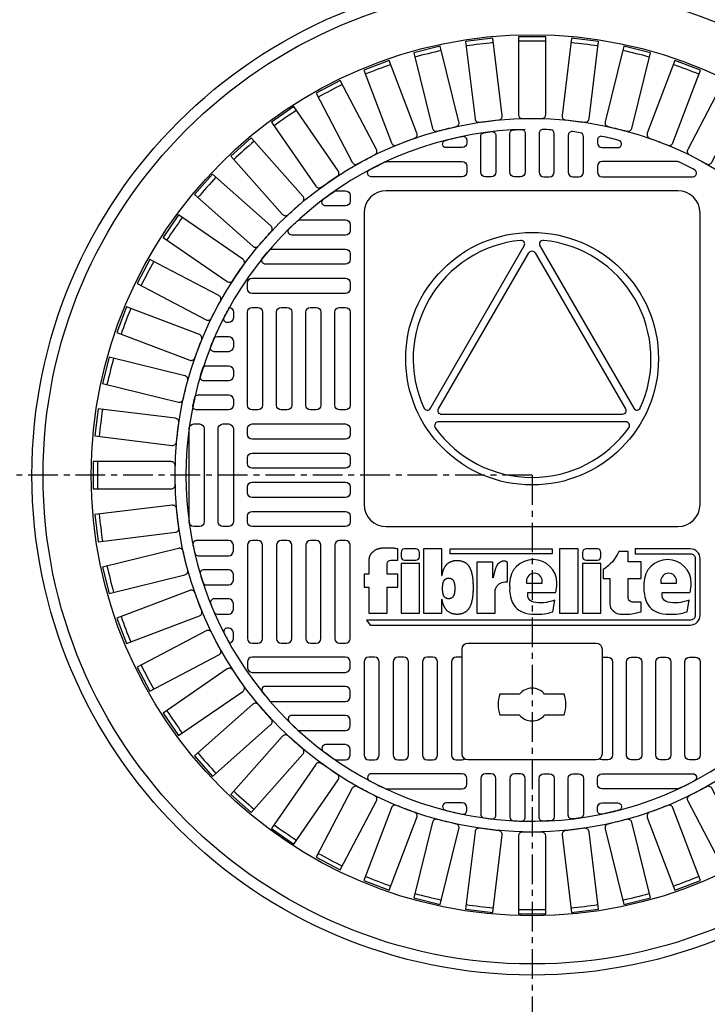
# Model space of a CAD drawing. Extents: x -169 to 6736, y -208 to 3022.
# Tile 530 of 656: x 5851 to 5862, y 1241 to 1258. Entities that reach past the tile are written whole.
import ezdxf

# ---------------------------------------------------------------- set-up
doc = ezdxf.new("R2010")
doc.units = 0
doc.header["$MEASUREMENT"] = 0
doc.header["$PDSIZE"] = 1
doc.linetypes.add('CENTER1', pattern=[0.6625, 0.5, -0.075, 0.0125, -0.075])
doc.layers.get('DEFPOINTS').update_dxf_attribs({"linetype": 'CONTINUOUS'})
for name, color, linetype in [('CENTERLINE', 3, 'CENTER1'), ('DIM', 3, 'CONTINUOUS'), ('MONITOR-WELL-COVER', 2, 'CONTINUOUS'), ('MONITOR-WELL-COVER-HATCH', 252, 'CONTINUOUS'), ('NONE', 7, 'CONTINUOUS'), ('TANK-SLOPE', 3, 'CONTINUOUS')]:
    doc.layers.add(name, color=color, linetype=linetype)
doc.styles.add('SIMPLEX', font='simplex')
doc.dimstyles.new('DIM64', dxfattribs={"dimscale": 64, "dimtxt": 0.09375, "dimasz": 0.09375, "dimexe": 0.0625, "dimexo": 0.0625, "dimgap": 0.046875, "dimtad": 1, "dimdec": 4, "dimzin": 3, "dimdsep": 46, "dimlunit": 4, "dimtxsty": 'SIMPLEX', "dimcen": 0, "dimclrd": 256, "dimclre": 256, "dimclrt": 256, "dimadec": 0, "dimazin": 0, "dimtfac": 1, "dimtdec": 4, "dimtmove": 0, "dimatfit": 3, "dimfxl": 1, "dimfrac": 2, "dimtolj": 1, "dimtzin": 0, "dimarcsym": 0})

# ---------------------------------------------------------------- blocks, each defined once
blk = doc.blocks.new('GROUP-427')
at = {"layer": 'NONE', "color": 0, "linetype": 'Continuous'}
for p, q in [((-41.869, -13.171), (-41.869, -12.839)), ((-41.515, -13.171), (-41.515, -12.839)), ((-41.869, -13.925), (-41.869, -13.593)), ((-41.515, -13.925), (-41.515, -13.593))]:
    blk.add_line(p, q, dxfattribs=at)
for radius, start, end in [(0.571, 71.92, 108.08), (0.276, 130.0052, 229.9948), (0.276, 310.0052, 49.9948), (0.571, 251.92, 288.08)]:
    blk.add_arc((-41.692, -13.382), radius, start, end, dxfattribs=at)
blk = doc.blocks.new('A$C50C34665')
at = {"layer": 'MONITOR-WELL-COVER', "color": 2}
for points in [[(-14.269, 5.835), (-14.269, 4.506), (-14.697, 4.506), (-14.697, 3.352), (-14.269, 3.352), (-14.269, 1.045), (-12.643, 1.045), (-12.643, 3.352), (-11.709, 3.352), (-11.709, 4.506), (-12.643, 4.506), (-12.643, 5.428, -0.414214), (-12.331, 5.741), (-11.709, 5.741), (-11.709, 6.746)], [(-3.274, 4.189), (-3.305, 4.189), (-3.305, 5.557), (-4.727, 5.557), (-4.727, 1.045), (-3.101, 1.045), (-3.101, 2.942, -0.414214), (-2.226, 3.817), (-1.997, 3.817), (-1.997, 5.557, 0.015515), (-2.068, 5.593, 0.024733), (-2.115, 5.612, 0.005946), (-2.197, 5.64, 0.01287), (-2.235, 5.651, 0.049414), (-2.322, 5.665, 0.053929), (-2.402, 5.662, 0.036627), (-2.478, 5.644, 0.042565), (-2.54, 5.619, 0.006291), (-2.594, 5.591, 0.008872), (-2.632, 5.57, 0.009321), (-2.693, 5.533, 0.009742), (-2.749, 5.495, 0.028906), (-2.803, 5.453, 0.027693), (-2.853, 5.404, 0.02663), (-2.901, 5.346, 0.041647), (-2.926, 5.305, 0.000265), (-2.952, 5.253, 0.000163), (-2.994, 5.169, 0.000116), (-3.042, 5.073, 0.000666), (-3.051, 5.056, 0.034843), (-3.064, 5.023, 0.014153), (-3.09, 4.939, 0.001676), (-3.109, 4.866, -0.00303), (-3.129, 4.793, -0.000398), (-3.148, 4.723, 0.000724), (-3.168, 4.652, 0.00166), (-3.191, 4.567, 0.006697), (-3.196, 4.546, 0.003794), (-3.2, 4.526, 0.000693), (-3.224, 4.418, 0.000272), (-3.227, 4.405, 0.00002), (-3.267, 4.223, 0.002677), (-3.272, 4.197, 0.000101), (-3.274, 4.189)]]:
    blk.add_lwpolyline(points, format="xyb", dxfattribs=at)
for points in [[(9.294, 6.746), (9.294, 6.308), (14.185, 6.308, -0.414214), (14.596, 5.896), (14.596, 0.849, -0.414214), (14.185, 0.438), (-14.489, 0.438), (-14.159, 0), (14.159, 0, 0.414214), (15.034, 0.875), (15.034, 5.871, 0.414214), (14.159, 6.746)], [(-11.107, 5.741), (-10.106, 5.741, 0.414214), (-9.793, 6.053), (-9.793, 6.433, 0.414214), (-10.106, 6.746), (-11.107, 6.746, 0.414214), (-11.419, 6.433), (-11.419, 6.053, 0.414214)], [(4.943, 5.741), (5.943, 5.741, 0.414214), (6.256, 6.053), (6.256, 6.433, 0.414214), (5.943, 6.746), (4.943, 6.746, 0.414214), (4.63, 6.433), (4.63, 6.053, 0.414214)], [(9.823, 1.167), (9.823, 2.024), (9.106, 2.024, -0.414214), (8.668, 2.462), (8.668, 4.125), (9.823, 4.125), (9.823, 5.597), (8.668, 5.597), (8.668, 6.509), (7.832, 6.509, -0.161868), (6.458, 4.921), (6.458, 4.119), (7.043, 4.119), (7.043, 1.839), (7.075, 1.669), (7.115, 1.535), (7.176, 1.429), (7.255, 1.334), (7.346, 1.246), (7.452, 1.158), (7.549, 1.094), (7.774, 1.003), (7.966, 0.967), (8.133, 0.949), (8.276, 0.949), (8.468, 0.949), (8.665, 0.949), (8.83, 0.961), (9, 0.982), (9.137, 1.009), (9.286, 1.046), (9.441, 1.079), (9.635, 1.125)], [(2.196, 2.199), (1.926, 2.123), (1.782, 2.08), (1.633, 2.042), (1.431, 2.003), (1.205, 1.979), (0.931, 1.97), (0.73, 1.965), (0.504, 1.984), (0.321, 2.018), (0.139, 2.08), (-0.001, 2.186), (-0.092, 2.277), (-0.168, 2.409), (-0.193, 2.505), (-0.193, 2.89), (2.254, 2.89), (2.293, 3.008), (2.311, 3.118), (2.338, 3.294), (2.354, 3.427), (2.36, 3.554), (2.365, 3.707, 1), (-1.821, 3.707), (-1.818, 3.497), (-1.813, 3.24), (-1.818, 3.022), (-1.779, 2.746), (-1.74, 2.508), (-1.692, 2.29), (-1.6, 2.038), (-1.517, 1.888), (-1.406, 1.733), (-1.299, 1.588), (-1.153, 1.442), (-1.003, 1.331), (-0.824, 1.214), (-0.644, 1.127), (-0.411, 1.04), (-0.159, 0.987), (0.147, 0.953), (0.467, 0.948), (0.738, 0.948), (1.034, 0.967), (1.262, 0.996), (1.447, 1.02), (1.611, 1.064), (1.781, 1.103), (1.97, 1.161), (2.009, 1.179)], [(11.69, 2.505), (11.69, 2.89), (14.137, 2.89), (14.176, 3.008), (14.195, 3.118), (14.221, 3.294), (14.238, 3.427), (14.244, 3.554), (14.248, 3.707, 1), (10.063, 3.707), (10.065, 3.497), (10.07, 3.24), (10.065, 3.022), (10.104, 2.746), (10.143, 2.508), (10.192, 2.29), (10.284, 2.038), (10.366, 1.888), (10.478, 1.733), (10.584, 1.588), (10.73, 1.442), (10.88, 1.331), (11.06, 1.214), (11.239, 1.127), (11.472, 1.04), (11.724, 0.987), (12.03, 0.953), (12.35, 0.948), (12.622, 0.948), (12.918, 0.967), (13.146, 0.996), (13.33, 1.02), (13.495, 1.064), (13.665, 1.103), (13.854, 1.161), (13.893, 1.179), (14.079, 2.199), (13.809, 2.123), (13.665, 2.08), (13.516, 2.042), (13.314, 2.003), (13.089, 1.979), (12.815, 1.97), (12.613, 1.965), (12.387, 1.984), (12.205, 2.018), (12.022, 2.08), (11.883, 2.186), (11.791, 2.277), (11.715, 2.409)], [(1.07, 3.707), (1.07, 3.888, 1), (-0.329, 3.888), (-0.329, 3.707)], [(12.953, 3.707), (12.953, 3.888, 1), (11.554, 3.888), (11.554, 3.707)]]:
    blk.add_lwpolyline(points, format="xyb", close=True, dxfattribs=at)
for points in [[(-11.709, 6.746), (-11.801, 6.758), (-11.882, 6.768), (-11.953, 6.777), (-12.016, 6.784), (-12.071, 6.791), (-12.121, 6.796), (-12.168, 6.8), (-12.212, 6.803), (-12.255, 6.806), (-12.297, 6.808), (-12.339, 6.81), (-12.381, 6.811), (-12.422, 6.812), (-12.463, 6.813), (-12.504, 6.814), (-12.545, 6.814), (-12.586, 6.814), (-12.627, 6.814), (-12.669, 6.814), (-12.711, 6.814), (-12.753, 6.814), (-12.796, 6.813), (-12.84, 6.811), (-12.884, 6.81), (-12.93, 6.808), (-12.975, 6.805), (-13.021, 6.802), (-13.067, 6.799), (-13.111, 6.795), (-13.154, 6.791), (-13.196, 6.786), (-13.235, 6.781), (-13.271, 6.776), (-13.306, 6.77), (-13.338, 6.764), (-13.368, 6.757), (-13.396, 6.751), (-13.424, 6.744), (-13.45, 6.736), (-13.476, 6.729), (-13.501, 6.721), (-13.525, 6.713), (-13.549, 6.704), (-13.573, 6.695), (-13.597, 6.686), (-13.62, 6.676), (-13.643, 6.665), (-13.665, 6.653), (-13.688, 6.641), (-13.71, 6.628), (-13.731, 6.614), (-13.752, 6.6), (-13.772, 6.586), (-13.792, 6.572), (-13.81, 6.558), (-13.827, 6.545), (-13.843, 6.532), (-13.858, 6.519), (-13.873, 6.507), (-13.887, 6.494), (-13.901, 6.481), (-13.915, 6.468), (-13.93, 6.454), (-13.946, 6.44), (-13.963, 6.424), (-13.981, 6.408), (-13.999, 6.39), (-14.018, 6.372), (-14.037, 6.353), (-14.055, 6.334), (-14.073, 6.314), (-14.091, 6.293), (-14.107, 6.272), (-14.123, 6.25), (-14.137, 6.227), (-14.151, 6.204), (-14.164, 6.179), (-14.177, 6.153), (-14.189, 6.125), (-14.2, 6.096), (-14.211, 6.064), (-14.221, 6.032), (-14.231, 5.998), (-14.24, 5.964), (-14.248, 5.931), (-14.256, 5.898), (-14.263, 5.865), (-14.269, 5.835)], [(-7.802, 4.377), (-7.802, 6.746), (-9.428, 6.746), (-9.428, 1.045), (-7.802, 1.045), (-7.802, 2.293)], [(-7.802, 4.377), (-7.798, 4.4), (-7.789, 4.446), (-7.779, 4.492), (-7.769, 4.537), (-7.759, 4.582), (-7.748, 4.626), (-7.737, 4.668), (-7.726, 4.71), (-7.714, 4.751), (-7.702, 4.791), (-7.689, 4.829), (-7.676, 4.868), (-7.662, 4.905), (-7.647, 4.941), (-7.632, 4.977), (-7.616, 5.011), (-7.599, 5.045), (-7.582, 5.079), (-7.564, 5.112), (-7.545, 5.144), (-7.526, 5.176), (-7.505, 5.207), (-7.484, 5.237), (-7.462, 5.267), (-7.439, 5.297), (-7.415, 5.325), (-7.391, 5.352), (-7.366, 5.379), (-7.34, 5.404), (-7.313, 5.428), (-7.286, 5.452), (-7.258, 5.474), (-7.229, 5.495), (-7.198, 5.515), (-7.167, 5.534), (-7.135, 5.553), (-7.101, 5.571), (-7.065, 5.589), (-7.029, 5.606), (-6.991, 5.622), (-6.953, 5.637), (-6.914, 5.651), (-6.874, 5.665), (-6.834, 5.677), (-6.793, 5.688), (-6.752, 5.697), (-6.711, 5.705), (-6.67, 5.712), (-6.629, 5.718), (-6.588, 5.722), (-6.547, 5.725), (-6.506, 5.727), (-6.464, 5.727), (-6.423, 5.727), (-6.382, 5.725), (-6.341, 5.722), (-6.3, 5.718), (-6.259, 5.712), (-6.218, 5.705), (-6.177, 5.697), (-6.136, 5.688), (-6.095, 5.677), (-6.055, 5.665), (-6.015, 5.651), (-5.976, 5.637), (-5.938, 5.622), (-5.9, 5.606), (-5.864, 5.589), (-5.828, 5.571), (-5.794, 5.553), (-5.762, 5.534), (-5.731, 5.515), (-5.7, 5.495), (-5.671, 5.474), (-5.643, 5.452), (-5.616, 5.428), (-5.589, 5.404), (-5.563, 5.379), (-5.538, 5.352), (-5.514, 5.325), (-5.49, 5.297), (-5.467, 5.267), (-5.445, 5.237), (-5.424, 5.207), (-5.403, 5.176), (-5.384, 5.144), (-5.365, 5.112), (-5.347, 5.079), (-5.33, 5.045), (-5.313, 5.011), (-5.297, 4.977), (-5.282, 4.941), (-5.267, 4.905), (-5.253, 4.868), (-5.24, 4.829), (-5.227, 4.791), (-5.215, 4.751), (-5.203, 4.71), (-5.192, 4.668), (-5.181, 4.626), (-5.17, 4.582), (-5.16, 4.537), (-5.15, 4.492), (-5.14, 4.446), (-5.131, 4.4), (-5.122, 4.354), (-5.114, 4.308), (-5.107, 4.263), (-5.101, 4.219), (-5.096, 4.177), (-5.091, 4.136), (-5.087, 4.095), (-5.083, 4.056), (-5.08, 4.017), (-5.078, 3.978), (-5.075, 3.94), (-5.073, 3.903), (-5.07, 3.865), (-5.067, 3.827), (-5.065, 3.789), (-5.062, 3.752), (-5.059, 3.715), (-5.057, 3.678), (-5.054, 3.642), (-5.052, 3.606), (-5.05, 3.571), (-5.049, 3.536), (-5.047, 3.502), (-5.046, 3.468), (-5.045, 3.434), (-5.045, 3.401), (-5.044, 3.368), (-5.044, 3.335), (-5.044, 3.302), (-5.045, 3.268), (-5.045, 3.235), (-5.046, 3.201), (-5.047, 3.168), (-5.049, 3.133), (-5.05, 3.099), (-5.052, 3.063), (-5.054, 3.028), (-5.057, 2.991), (-5.059, 2.955), (-5.062, 2.918), (-5.065, 2.88), (-5.067, 2.843), (-5.07, 2.805), (-5.073, 2.767), (-5.075, 2.729), (-5.078, 2.691), (-5.08, 2.653), (-5.083, 2.614), (-5.087, 2.574), (-5.091, 2.534), (-5.096, 2.493), (-5.101, 2.45), (-5.107, 2.406), (-5.114, 2.361), (-5.122, 2.316), (-5.131, 2.27), (-5.14, 2.224), (-5.15, 2.178), (-5.16, 2.132), (-5.17, 2.088), (-5.181, 2.044), (-5.192, 2.001), (-5.203, 1.96), (-5.215, 1.919), (-5.227, 1.879), (-5.24, 1.84), (-5.253, 1.802), (-5.267, 1.765), (-5.282, 1.729), (-5.297, 1.693), (-5.313, 1.658), (-5.33, 1.624), (-5.347, 1.591), (-5.365, 1.558), (-5.384, 1.526), (-5.403, 1.494), (-5.424, 1.463), (-5.445, 1.432), (-5.467, 1.402), (-5.49, 1.373), (-5.514, 1.344), (-5.538, 1.317), (-5.563, 1.291), (-5.589, 1.265), (-5.616, 1.241), (-5.643, 1.218), (-5.671, 1.196), (-5.7, 1.175), (-5.731, 1.155), (-5.762, 1.135), (-5.794, 1.116), (-5.828, 1.098), (-5.864, 1.081), (-5.9, 1.064), (-5.938, 1.048), (-5.976, 1.032), (-6.015, 1.018), (-6.055, 1.005), (-6.095, 0.993), (-6.136, 0.982), (-6.177, 0.973), (-6.218, 0.964), (-6.259, 0.958), (-6.3, 0.952), (-6.341, 0.948), (-6.382, 0.945), (-6.423, 0.943), (-6.464, 0.942), (-6.506, 0.943), (-6.547, 0.945), (-6.588, 0.948), (-6.629, 0.952), (-6.67, 0.958), (-6.711, 0.964), (-6.752, 0.973), (-6.793, 0.982), (-6.834, 0.993), (-6.874, 1.005), (-6.914, 1.018), (-6.953, 1.032), (-6.991, 1.048), (-7.029, 1.064), (-7.065, 1.081), (-7.101, 1.098), (-7.135, 1.116), (-7.167, 1.135), (-7.198, 1.155), (-7.229, 1.175), (-7.258, 1.196), (-7.286, 1.218), (-7.313, 1.241), (-7.34, 1.265), (-7.366, 1.291), (-7.391, 1.317), (-7.415, 1.344), (-7.439, 1.373), (-7.462, 1.402), (-7.484, 1.432), (-7.505, 1.463), (-7.526, 1.494), (-7.545, 1.526), (-7.564, 1.558), (-7.582, 1.591), (-7.599, 1.624), (-7.616, 1.658), (-7.632, 1.693), (-7.647, 1.729), (-7.662, 1.765), (-7.676, 1.802), (-7.689, 1.84), (-7.702, 1.879), (-7.714, 1.919), (-7.726, 1.96), (-7.737, 2.001), (-7.748, 2.044), (-7.759, 2.088), (-7.769, 2.132), (-7.779, 2.178), (-7.789, 2.224), (-7.798, 2.27), (-7.802, 2.293)]]:
    blk.add_lwpolyline(points, dxfattribs=at)
for points in [[(-7.065, 6.308), (-7.065, 6.746), (1.945, 6.746), (1.945, 6.308)], [(2.608, 1.045), (4.234, 1.045), (4.234, 6.746), (2.608, 6.746)], [(-11.419, 1.045), (-9.793, 1.045), (-9.793, 5.446), (-11.419, 5.446)], [(4.63, 1.045), (6.256, 1.045), (6.256, 5.446), (4.63, 5.446)], [(-6.67, 3.137), (-6.671, 3.123), (-6.672, 3.11), (-6.673, 3.096), (-6.674, 3.081), (-6.675, 3.067), (-6.676, 3.053), (-6.677, 3.038), (-6.678, 3.024), (-6.679, 3.009), (-6.68, 2.995), (-6.681, 2.98), (-6.682, 2.965), (-6.683, 2.95), (-6.685, 2.935), (-6.687, 2.919), (-6.689, 2.903), (-6.691, 2.886), (-6.694, 2.869), (-6.697, 2.851), (-6.7, 2.834), (-6.704, 2.816), (-6.707, 2.799), (-6.711, 2.781), (-6.715, 2.764), (-6.719, 2.748), (-6.723, 2.731), (-6.728, 2.715), (-6.732, 2.7), (-6.737, 2.685), (-6.742, 2.67), (-6.747, 2.655), (-6.752, 2.641), (-6.758, 2.627), (-6.764, 2.613), (-6.77, 2.6), (-6.776, 2.587), (-6.783, 2.574), (-6.789, 2.562), (-6.797, 2.55), (-6.804, 2.537), (-6.812, 2.525), (-6.82, 2.514), (-6.829, 2.502), (-6.837, 2.491), (-6.846, 2.48), (-6.856, 2.47), (-6.865, 2.46), (-6.875, 2.45), (-6.885, 2.441), (-6.896, 2.432), (-6.907, 2.424), (-6.918, 2.415), (-6.929, 2.408), (-6.941, 2.4), (-6.954, 2.393), (-6.967, 2.386), (-6.98, 2.38), (-6.994, 2.373), (-7.008, 2.367), (-7.023, 2.361), (-7.038, 2.356), (-7.053, 2.351), (-7.069, 2.346), (-7.084, 2.342), (-7.1, 2.338), (-7.115, 2.335), (-7.131, 2.332), (-7.147, 2.33), (-7.162, 2.329), (-7.178, 2.328), (-7.194, 2.327), (-7.21, 2.327), (-7.225, 2.327), (-7.241, 2.328), (-7.257, 2.329), (-7.273, 2.33), (-7.288, 2.332), (-7.304, 2.335), (-7.32, 2.338), (-7.335, 2.342), (-7.351, 2.346), (-7.366, 2.351), (-7.381, 2.356), (-7.396, 2.361), (-7.411, 2.367), (-7.425, 2.373), (-7.439, 2.38), (-7.453, 2.386), (-7.466, 2.393), (-7.478, 2.4), (-7.49, 2.408), (-7.502, 2.415), (-7.513, 2.424), (-7.523, 2.432), (-7.534, 2.441), (-7.544, 2.45), (-7.554, 2.46), (-7.564, 2.47), (-7.573, 2.48), (-7.582, 2.491), (-7.591, 2.502), (-7.599, 2.514), (-7.607, 2.525), (-7.615, 2.537), (-7.623, 2.55), (-7.63, 2.562), (-7.637, 2.574), (-7.643, 2.587), (-7.65, 2.6), (-7.656, 2.613), (-7.661, 2.627), (-7.667, 2.641), (-7.672, 2.655), (-7.677, 2.67), (-7.682, 2.685), (-7.687, 2.7), (-7.691, 2.715), (-7.696, 2.731), (-7.7, 2.748), (-7.704, 2.764), (-7.708, 2.781), (-7.712, 2.799), (-7.716, 2.816), (-7.719, 2.834), (-7.722, 2.851), (-7.725, 2.869), (-7.728, 2.886), (-7.731, 2.903), (-7.733, 2.919), (-7.734, 2.935), (-7.736, 2.95), (-7.737, 2.965), (-7.738, 2.98), (-7.739, 2.995), (-7.74, 3.009), (-7.741, 3.024), (-7.742, 3.038), (-7.743, 3.053), (-7.744, 3.067), (-7.745, 3.081), (-7.746, 3.096), (-7.747, 3.11), (-7.748, 3.123), (-7.749, 3.137), (-7.75, 3.151), (-7.75, 3.164), (-7.751, 3.177), (-7.751, 3.19), (-7.752, 3.203), (-7.752, 3.215), (-7.752, 3.228), (-7.752, 3.241), (-7.752, 3.253), (-7.752, 3.266), (-7.752, 3.279), (-7.751, 3.292), (-7.751, 3.305), (-7.75, 3.318), (-7.75, 3.331), (-7.749, 3.344), (-7.748, 3.358), (-7.747, 3.372), (-7.746, 3.386), (-7.745, 3.4), (-7.744, 3.414), (-7.743, 3.429), (-7.742, 3.443), (-7.741, 3.458), (-7.74, 3.472), (-7.739, 3.487), (-7.738, 3.501), (-7.737, 3.516), (-7.736, 3.531), (-7.734, 3.547), (-7.733, 3.562), (-7.731, 3.579), (-7.728, 3.595), (-7.725, 3.613), (-7.722, 3.63), (-7.719, 3.647), (-7.716, 3.665), (-7.712, 3.683), (-7.708, 3.7), (-7.704, 3.717), (-7.7, 3.734), (-7.696, 3.75), (-7.691, 3.766), (-7.687, 3.782), (-7.682, 3.797), (-7.677, 3.812), (-7.672, 3.826), (-7.667, 3.84), (-7.661, 3.854), (-7.656, 3.868), (-7.65, 3.881), (-7.643, 3.894), (-7.637, 3.907), (-7.63, 3.92), (-7.623, 3.932), (-7.615, 3.944), (-7.607, 3.956), (-7.599, 3.968), (-7.591, 3.979), (-7.582, 3.99), (-7.573, 4.001), (-7.564, 4.012), (-7.554, 4.022), (-7.544, 4.031), (-7.534, 4.041), (-7.523, 4.049), (-7.513, 4.058), (-7.502, 4.066), (-7.49, 4.074), (-7.478, 4.081), (-7.466, 4.088), (-7.453, 4.095), (-7.439, 4.102), (-7.425, 4.108), (-7.411, 4.114), (-7.396, 4.12), (-7.381, 4.126), (-7.366, 4.131), (-7.351, 4.135), (-7.335, 4.14), (-7.32, 4.143), (-7.304, 4.146), (-7.288, 4.149), (-7.273, 4.151), (-7.257, 4.153), (-7.241, 4.154), (-7.225, 4.155), (-7.21, 4.155), (-7.194, 4.155), (-7.178, 4.154), (-7.162, 4.153), (-7.147, 4.151), (-7.131, 4.149), (-7.115, 4.146), (-7.1, 4.143), (-7.084, 4.14), (-7.069, 4.135), (-7.053, 4.131), (-7.038, 4.126), (-7.023, 4.12), (-7.008, 4.114), (-6.994, 4.108), (-6.98, 4.102), (-6.967, 4.095), (-6.954, 4.088), (-6.941, 4.081), (-6.929, 4.074), (-6.918, 4.066), (-6.907, 4.058), (-6.896, 4.049), (-6.885, 4.041), (-6.875, 4.031), (-6.865, 4.022), (-6.856, 4.012), (-6.846, 4.001), (-6.837, 3.99), (-6.829, 3.979), (-6.82, 3.968), (-6.812, 3.956), (-6.804, 3.944), (-6.797, 3.932), (-6.789, 3.92), (-6.783, 3.907), (-6.776, 3.894), (-6.77, 3.881), (-6.764, 3.868), (-6.758, 3.854), (-6.752, 3.84), (-6.747, 3.826), (-6.742, 3.812), (-6.737, 3.797), (-6.732, 3.782), (-6.728, 3.766), (-6.723, 3.75), (-6.719, 3.734), (-6.715, 3.717), (-6.711, 3.7), (-6.707, 3.683), (-6.704, 3.665), (-6.7, 3.647), (-6.697, 3.63), (-6.694, 3.613), (-6.691, 3.595), (-6.689, 3.579), (-6.687, 3.562), (-6.685, 3.547), (-6.683, 3.531), (-6.682, 3.516), (-6.681, 3.501), (-6.68, 3.487), (-6.679, 3.472), (-6.678, 3.458), (-6.677, 3.443), (-6.676, 3.429), (-6.675, 3.414), (-6.674, 3.4), (-6.673, 3.386), (-6.672, 3.372), (-6.671, 3.358), (-6.67, 3.344), (-6.669, 3.331), (-6.669, 3.318), (-6.668, 3.305), (-6.668, 3.292), (-6.667, 3.279), (-6.667, 3.266), (-6.667, 3.253), (-6.667, 3.241), (-6.667, 3.228), (-6.667, 3.215), (-6.667, 3.203), (-6.668, 3.19), (-6.668, 3.177), (-6.669, 3.164), (-6.669, 3.151)]]:
    blk.add_lwpolyline(points, close=True, dxfattribs=at)
blk = doc.blocks.new('*D97')
at = {"layer": 'DEFPOINTS', "color": 0, "transparency": 16777216}
for p in [(5859.154, 1250.018), (5827.154, 1218.018), (5827.154, 1188.018)]:
    blk.add_point(p, dxfattribs=at)
at = {"layer": 'DIM', "lineweight": -2, "transparency": 16777216}
for p, q in [((5827.154, 1214.018), (5827.154, 1184.018)), ((5853.154, 1188.018), (5833.154, 1188.018))]:
    blk.add_line(p, q, dxfattribs=at)
at = {"layer": 'DIM', "transparency": 16777216}
for points in [[(5833.154, 1189.018), (5833.154, 1187.018), (5827.154, 1188.018)], [(5853.154, 1189.018), (5853.154, 1187.018), (5859.154, 1188.018)]]:
    blk.add_solid(points, dxfattribs=at)
at = {"layer": 'DIM', "transparency": 16777216, "insert": (5843.154, 1194.59), "char_height": 6, "attachment_point": 5, "style": 'SIMPLEX'}
blk.add_mtext('\\A1;2\'-8"', dxfattribs=at)
blk = doc.blocks.new('*D98')
at = {"layer": 'DEFPOINTS', "color": 0, "transparency": 16777216}
for p in [(5859.154, 1250.018), (5797.154, 1218.018), (5827.154, 1218.018)]:
    blk.add_point(p, dxfattribs=at)
at = {"layer": 'DIM', "lineweight": -2, "transparency": 16777216}
for p, q in [((5797.154, 1244.018), (5797.154, 1224.018)), ((5823.154, 1218.018), (5793.154, 1218.018))]:
    blk.add_line(p, q, dxfattribs=at)
at = {"layer": 'DIM', "transparency": 16777216}
for points in [[(5796.154, 1244.018), (5798.154, 1244.018), (5797.154, 1250.018)], [(5796.154, 1224.018), (5798.154, 1224.018), (5797.154, 1218.018)]]:
    blk.add_solid(points, dxfattribs=at)
at = {"layer": 'DIM', "transparency": 16777216, "insert": (5790.583, 1234.018), "char_height": 6, "attachment_point": 5, "rotation": 90, "style": 'SIMPLEX'}
blk.add_mtext('\\A1;2\'-8"', dxfattribs=at)

msp = doc.modelspace()

# ---------------------------------------------------------------- linework, layer by layer
at = {"layer": 'CENTERLINE'}
for q in [(5793.15422, 1250.01839), (5859.15422, 1184.01839)]:
    msp.add_line((5859.15422, 1250.01839), q, dxfattribs=at)
at = {"layer": 'MONITOR-WELL-COVER', "color": 2}
for points in [[(5856.69458, 1254.82154, 0.41421356), (5856.31958, 1254.44654), (5856.31958, 1249.52725, 0.41421356), (5856.69458, 1249.15225), (5861.61387, 1249.15225, 0.41421356), (5861.98887, 1249.52725), (5861.98887, 1254.44654, 0.41421356), (5861.61387, 1254.82154)], [(5857.44005, 1251.14926), (5859.02195, 1253.89019, 0.60977257), (5858.96182, 1253.98364, 0.51509157), (5857.32906, 1251.15456, 0.60977257)], [(5860.97969, 1251.15522, 0.5150917), (5859.34591, 1253.98371, 0.6097725), (5859.28582, 1253.89023), (5860.86869, 1251.14987, 0.6097725)], [(5860.72953, 1251.13941, -0.57736514), (5860.67542, 1251.04565), (5857.63226, 1251.0451, -0.57736506), (5857.57812, 1251.13884), (5859.09922, 1253.7743, -0.5773206), (5859.20747, 1253.77432)], [(5857.52176, 1250.8211, 0.51479584), (5860.78711, 1250.82169, 0.60993291), (5860.73622, 1250.92049), (5857.57261, 1250.91992, 0.60993291)]]:
    msp.add_lwpolyline(points, format="xyb", close=True, dxfattribs=at)
at = {"layer": 'MONITOR-WELL-COVER', "color": 2, "flags": 128}
msp.add_lwpolyline([(5858.07155, 1245.21524, -0.41421356), (5857.97312, 1245.31367), (5857.97312, 1247.08532, -0.41421356), (5858.07155, 1247.18375), (5860.2369, 1247.18375, -0.41421356), (5860.33533, 1247.08532), (5860.33533, 1245.31367, -0.41421356), (5860.2369, 1245.21524)], format="xyb", close=True, dxfattribs=at)
at = {"layer": 'MONITOR-WELL-COVER', "color": 4}
msp.add_circle((5859.15422, 1250.01839), 8.4375, dxfattribs=at)
at = {"layer": 'MONITOR-WELL-COVER', "color": 1}
msp.add_circle((5859.15422, 1250.01839), 8.25, dxfattribs=at)
at = {"layer": 'MONITOR-WELL-COVER', "color": 2}
for centre, radius in [((5859.15422, 1250.01839), 7.4375), ((5859.15422, 1251.9869), 2.13227)]:
    msp.add_circle(centre, radius, dxfattribs=at)
at = {"layer": 'MONITOR-WELL-COVER-HATCH', "linetype": 'Continuous'}
for p, q in [((5854.11485, 1252.67587), (5854.11485, 1252.67587)), ((5854.03611, 1252.36091), (5854.03611, 1252.36091)), ((5854.11485, 1252.18375), (5854.11485, 1252.18375)), ((5854.03611, 1247.67587), (5854.03611, 1247.67587))]:
    msp.add_line(p, q, dxfattribs=at)
for points in [[(5858.26569, 1255.97756, -0.00491171), (5858.59082, 1256.01704, 0.41709369), (5858.64881, 1256.09032), (5858.49018, 1257.39677), (5858.03321, 1257.34128), (5858.19184, 1256.03483, 0.41709369), (5858.26569, 1255.97756)], [(5858.99047, 1256.04121, -0.00491171), (5859.31798, 1256.04121, 0.41709369), (5859.38439, 1256.10697), (5859.38439, 1257.42301), (5858.92406, 1257.42301), (5858.92406, 1256.10697, 0.41709369), (5858.99047, 1256.04121)], [(5859.71763, 1256.01704, -0.00491171), (5860.04276, 1255.97756, 0.41709369), (5860.11661, 1256.03483), (5860.27524, 1257.34128), (5859.81826, 1257.39677), (5859.65963, 1256.09032, 0.41709369), (5859.71763, 1256.01704)], [(5857.55387, 1255.82701, -0.00491171), (5857.87187, 1255.90539, 0.41709369), (5857.92061, 1255.98513), (5857.60566, 1257.26293), (5857.1587, 1257.15276), (5857.47365, 1255.87496, 0.41709369), (5857.55387, 1255.82701)], [(5860.43658, 1255.90539, -0.00491171), (5860.75458, 1255.82701, 0.41709369), (5860.83479, 1255.87496), (5861.14974, 1257.15276), (5860.70279, 1257.26293), (5860.38784, 1255.98513, 0.41709369), (5860.43658, 1255.90539)], [(5856.86539, 1255.59175, -0.00491171), (5857.17162, 1255.70789, 0.41709369), (5857.21039, 1255.79293), (5856.74372, 1257.02345), (5856.3133, 1256.86021), (5856.77998, 1255.62969, 0.41709369), (5856.86539, 1255.59175)], [(5861.13683, 1255.70789, -0.00491171), (5861.44306, 1255.59175, 0.41709369), (5861.52847, 1255.62969), (5861.99515, 1256.86021), (5861.56473, 1257.02345), (5861.09805, 1255.79293, 0.41709369), (5861.13683, 1255.70789)], [(5856.21028, 1255.27523, -0.00491171), (5856.50028, 1255.42743, 0.41709369), (5856.52852, 1255.51652), (5855.91693, 1256.68182), (5855.50932, 1256.46789), (5856.12092, 1255.30259, 0.41709369), (5856.21028, 1255.27523)], [(5861.80817, 1255.42743, -0.00491171), (5862.09817, 1255.27523, 0.41709369), (5862.18753, 1255.30259), (5862.79912, 1256.46789), (5862.39152, 1256.68182), (5861.77992, 1255.51652, 0.41709369), (5861.80817, 1255.42743)], [(5855.5981, 1254.88205, -0.00491171), (5855.86764, 1255.0681, 0.41709369), (5855.88494, 1255.15994), (5855.13734, 1256.24302), (5854.7585, 1255.98152), (5855.5061, 1254.89844, 0.41709369), (5855.5981, 1254.88205)], [(5855.03778, 1254.41794, -0.00491171), (5855.28293, 1254.63513, 0.41709369), (5855.28903, 1254.72838), (5854.41633, 1255.71346), (5854.07177, 1255.4082), (5854.94447, 1254.42313, 0.41709369), (5855.03778, 1254.41794)], [(5854.53749, 1253.88968, -0.00491171), (5854.75467, 1254.13483, 0.41709369), (5854.74949, 1254.22815), (5853.76442, 1255.10084), (5853.45916, 1254.75628), (5854.44423, 1253.88358, 0.41709369), (5854.53749, 1253.88968)], [(5854.10452, 1253.30497, -0.00491171), (5854.29057, 1253.57451, 0.41709369), (5854.27417, 1253.66652), (5853.19109, 1254.41412), (5852.92959, 1254.03527), (5854.01267, 1253.28767, 0.41709369), (5854.10452, 1253.30497)], [(5853.74518, 1252.67233, -0.00491171), (5853.89739, 1252.96234, 0.41709369), (5853.87002, 1253.0517), (5852.70472, 1253.66329), (5852.4908, 1253.25569), (5853.65609, 1252.64409, 0.41709369), (5853.74518, 1252.67233)], [(5853.46472, 1252.001, -0.00491171), (5853.58086, 1252.30723, 0.41709369), (5853.54292, 1252.39264), (5852.3124, 1252.85931), (5852.14917, 1252.4289), (5853.37969, 1251.96222, 0.41709369), (5853.46472, 1252.001)], [(5853.26723, 1251.30075, -0.00491171), (5853.34561, 1251.61875, 0.41709369), (5853.29765, 1251.69896), (5852.01985, 1252.01391), (5851.90969, 1251.56696), (5853.18749, 1251.25201, 0.41709369), (5853.26723, 1251.30075)], [(5853.15558, 1250.5818, -0.00491171), (5853.19506, 1250.90693, 0.41709369), (5853.13778, 1250.98078), (5851.83134, 1251.13941), (5851.77585, 1250.68243), (5853.0823, 1250.5238, 0.41709369), (5853.15558, 1250.5818)], [(5853.13141, 1249.85463, -0.00491171), (5853.13141, 1250.18215, 0.41709369), (5853.06565, 1250.24856), (5851.7496, 1250.24856), (5851.7496, 1249.78823), (5853.06565, 1249.78823, 0.41709369), (5853.13141, 1249.85463)], [(5853.19506, 1249.12986, -0.00491171), (5853.15558, 1249.45499, 0.41709369), (5853.0823, 1249.51298), (5851.77585, 1249.35435), (5851.83134, 1248.89738), (5853.13778, 1249.05601, 0.41709369), (5853.19506, 1249.12986)], [(5853.34561, 1248.41804, -0.00491171), (5853.26723, 1248.73604, 0.41709369), (5853.18749, 1248.78478), (5851.90969, 1248.46983), (5852.01985, 1248.02287), (5853.29765, 1248.33782, 0.41709369), (5853.34561, 1248.41804)], [(5853.58086, 1247.72955, -0.00491171), (5853.46472, 1248.03579, 0.41709369), (5853.37969, 1248.07456), (5852.14917, 1247.60789), (5852.3124, 1247.17747), (5853.54292, 1247.64414, 0.41709369), (5853.58086, 1247.72955)], [(5853.89739, 1247.07445, -0.00491171), (5853.74518, 1247.36445, 0.41709369), (5853.65609, 1247.39269), (5852.4908, 1246.7811), (5852.70472, 1246.37349), (5853.87002, 1246.98509, 0.41709369), (5853.89739, 1247.07445)], [(5854.29057, 1246.46227, -0.00491171), (5854.10452, 1246.73181, 0.41709369), (5854.01267, 1246.74911), (5852.92959, 1246.00151), (5853.19109, 1245.62267), (5854.27417, 1246.37026, 0.41709369), (5854.29057, 1246.46227)], [(5854.75467, 1245.90195, -0.00491171), (5854.53749, 1246.1471, 0.41709369), (5854.44423, 1246.1532), (5853.45916, 1245.2805), (5853.76442, 1244.93594), (5854.74949, 1245.80864, 0.41709369), (5854.75467, 1245.90195)], [(5855.28293, 1245.40166, -0.00491171), (5855.03778, 1245.61884, 0.41709369), (5854.94447, 1245.61366), (5854.07177, 1244.62858), (5854.41633, 1244.32333), (5855.28903, 1245.3084, 0.41709369), (5855.28293, 1245.40166)], [(5855.86764, 1244.96868, -0.00491171), (5855.5981, 1245.15474, 0.41709369), (5855.5061, 1245.13834), (5854.7585, 1244.05526), (5855.13734, 1243.79376), (5855.88494, 1244.87684, 0.41709369), (5855.86764, 1244.96868)], [(5856.50028, 1244.60935, -0.00491171), (5856.21028, 1244.76155, 0.41709369), (5856.12092, 1244.73419), (5855.50932, 1243.56889), (5855.91693, 1243.35496), (5856.52852, 1244.52026, 0.41709369), (5856.50028, 1244.60935)], [(5862.09817, 1244.76155, -0.00491171), (5861.80817, 1244.60935, 0.41709369), (5861.77992, 1244.52026), (5862.39152, 1243.35496), (5862.79912, 1243.56889), (5862.18753, 1244.73419, 0.41709369), (5862.09817, 1244.76155)], [(5857.17162, 1244.32889, -0.00491171), (5856.86539, 1244.44503, 0.41709369), (5856.77998, 1244.40709), (5856.3133, 1243.17657), (5856.74372, 1243.01333), (5857.21039, 1244.24386, 0.41709369), (5857.17162, 1244.32889)], [(5861.44306, 1244.44503, -0.00491171), (5861.13683, 1244.32889, 0.41709369), (5861.09805, 1244.24386), (5861.56473, 1243.01333), (5861.99515, 1243.17657), (5861.52847, 1244.40709, 0.41709369), (5861.44306, 1244.44503)], [(5857.87187, 1244.1314, -0.00491171), (5857.55387, 1244.20978, 0.41709369), (5857.47365, 1244.16182), (5857.1587, 1242.88402), (5857.60566, 1242.77386), (5857.92061, 1244.05166, 0.41709369), (5857.87187, 1244.1314)], [(5860.75458, 1244.20978, -0.00491171), (5860.43658, 1244.1314, 0.41709369), (5860.38784, 1244.05166), (5860.70279, 1242.77386), (5861.14974, 1242.88402), (5860.83479, 1244.16182, 0.41709369), (5860.75458, 1244.20978)], [(5858.59082, 1244.01975, -0.00491171), (5858.26569, 1244.05923, 0.41709369), (5858.19184, 1244.00195), (5858.03321, 1242.6955), (5858.49018, 1242.64002), (5858.64881, 1243.94646, 0.41709369), (5858.59082, 1244.01975)], [(5860.04276, 1244.05923, -0.00491171), (5859.71763, 1244.01975, 0.41709369), (5859.65963, 1243.94646), (5859.81826, 1242.64002), (5860.27524, 1242.6955), (5860.11661, 1244.00195, 0.41709369), (5860.04276, 1244.05923)], [(5859.31798, 1243.99557, -0.00491171), (5858.99047, 1243.99557, 0.41709369), (5858.92406, 1243.92982), (5858.92406, 1242.61377), (5859.38439, 1242.61377), (5859.38439, 1243.92982, 0.41709369), (5859.31798, 1243.99557)]]:
    msp.add_lwpolyline(points, format="xyb", dxfattribs=at)
for points in [[(5858.54399, 1255.75732), (5858.54399, 1255.1365, -0.41421356), (5858.46525, 1255.05776), (5858.36682, 1255.05776, -0.41421356), (5858.28808, 1255.1365), (5858.28808, 1255.74045, -0.37391113), (5858.34189, 1255.80235, -0.00571073), (5858.47421, 1255.81939, -0.4488195)], [(5859.03611, 1255.79379), (5859.03611, 1255.1365, -0.41421356), (5858.95737, 1255.05776), (5858.85895, 1255.05776, -0.41421356), (5858.78021, 1255.1365), (5858.78021, 1255.78821, -0.39850223), (5858.83934, 1255.85062, -0.00566907), (5858.97166, 1255.85626, -0.42339996)], [(5859.27233, 1255.79379), (5859.27233, 1255.1365, 0.41421356), (5859.35107, 1255.05776), (5859.4495, 1255.05776, 0.41421356), (5859.52824, 1255.1365), (5859.52824, 1255.78821, 0.39850223), (5859.46911, 1255.85062, 0.00566907), (5859.33679, 1255.85626, 0.42339996)], [(5859.76446, 1255.75732), (5859.76446, 1255.1365, 0.41421356), (5859.8432, 1255.05776), (5859.94163, 1255.05776, 0.41421356), (5860.02037, 1255.1365), (5860.02037, 1255.74045, 0.37391113), (5859.96656, 1255.80235, 0.00571073), (5859.83424, 1255.81939, 0.4488195)], [(5858.05186, 1255.67798), (5858.05186, 1255.62863, -0.41421356), (5857.97312, 1255.54989), (5857.7068, 1255.54989, -0.88078983), (5857.69114, 1255.6729, -0.01255242), (5857.97676, 1255.7392, -0.47499675)], [(5860.25659, 1255.67798), (5860.25659, 1255.62863, 0.41421356), (5860.33533, 1255.54989), (5860.60165, 1255.54989, 0.88078983), (5860.61731, 1255.6729, 0.01255242), (5860.33169, 1255.7392, 0.47499675)], [(5856.44152, 1255.05776, -0.78128622), (5856.41218, 1255.17545, -0.01267427), (5856.67702, 1255.30777, -0.10993883), (5856.70353, 1255.31367), (5857.97312, 1255.31367, -0.41421356), (5858.05186, 1255.23493), (5858.05186, 1255.1365, -0.41421356), (5857.97312, 1255.05776)], [(5861.86693, 1255.05776, 0.78128622), (5861.89627, 1255.17545, 0.01267427), (5861.63142, 1255.30777, 0.10993883), (5861.60492, 1255.31367), (5860.33533, 1255.31367, 0.41421356), (5860.25659, 1255.23493), (5860.25659, 1255.1365, 0.41421356), (5860.33533, 1255.05776)], [(5855.81484, 1254.81032, -0.15334179), (5855.85058, 1254.82154), (5856.00462, 1254.82154, -0.41421356), (5856.08336, 1254.7428), (5856.08336, 1254.64438, -0.41421356), (5856.00462, 1254.56564), (5855.67025, 1254.56564, -0.71935754), (5855.63256, 1254.678, -0.00964206)], [(5855.1955, 1254.31287, -0.18836628), (5855.23786, 1254.32942), (5856.00462, 1254.32942, -0.41421356), (5856.08336, 1254.25068), (5856.08336, 1254.15225, -0.41421356), (5856.00462, 1254.07351), (5855.10045, 1254.07351, -0.67100778), (5855.05661, 1254.18055, -0.0082117)], [(5854.65493, 1253.58138, -0.63010886), (5854.60626, 1253.6831, -0.00736221), (5854.71614, 1253.81542, -0.21918356), (5854.76363, 1253.83729), (5856.00462, 1253.83729, -0.41421356), (5856.08336, 1253.75855), (5856.08336, 1253.66012, -0.41421356), (5856.00462, 1253.58138)], [(5853.84486, 1252.36091), (5854.03611, 1252.36091, -0.41421356), (5854.11485, 1252.28217), (5854.11485, 1252.18375, -0.41421356), (5854.03611, 1252.10501), (5853.79054, 1252.10501, -0.53078582), (5853.73252, 1252.19075, -0.00613229), (5853.78743, 1252.32307, -0.29982265)], [(5853.55881, 1251.6933, -0.00593375), (5853.60013, 1251.82562, -0.32480274), (5853.65957, 1251.86879), (5854.03611, 1251.86879), (5854.03611, 1251.86879, -0.41421356), (5854.11485, 1251.79005), (5854.11485, 1251.69162), (5854.11485, 1251.69162, -0.41421356), (5854.03611, 1251.61288), (5853.61868, 1251.61288, -0.5022062)], [(5853.43342, 1251.19585, -0.00579688), (5853.46226, 1251.32818, -0.34941735), (5853.52317, 1251.37666), (5854.03611, 1251.37666), (5854.03611, 1251.37666, -0.41421356), (5854.11485, 1251.29792), (5854.11485, 1251.19949), (5854.11485, 1251.19949, -0.41421356), (5854.03611, 1251.12075), (5853.49464, 1251.12075, -0.47499675)], [(5853.43342, 1248.84093, 0.00579688), (5853.46226, 1248.70861, 0.34941735), (5853.52317, 1248.66012), (5854.03611, 1248.66012), (5854.03611, 1248.66012, 0.41421356), (5854.11485, 1248.73886), (5854.11485, 1248.83729), (5854.11485, 1248.83729, 0.41421356), (5854.03611, 1248.91603), (5853.49464, 1248.91603, 0.47499675)], [(5853.55881, 1248.34348, 0.00593375), (5853.60013, 1248.21116, 0.32480274), (5853.65957, 1248.168), (5854.03611, 1248.168), (5854.03611, 1248.168, 0.41421356), (5854.11485, 1248.24674), (5854.11485, 1248.34516), (5854.11485, 1248.34516, 0.41421356), (5854.03611, 1248.4239), (5853.61868, 1248.4239, 0.5022062)], [(5853.84486, 1247.67587), (5854.03611, 1247.67587, 0.41421356), (5854.11485, 1247.75461), (5854.11485, 1247.85304, 0.41421356), (5854.03611, 1247.93178), (5853.79054, 1247.93178, 0.53078582), (5853.73252, 1247.84603, 0.00613229), (5853.78743, 1247.71371, 0.29982265)], [(5854.65493, 1246.4554, 0.63010886), (5854.60626, 1246.35368, 0.00736221), (5854.71614, 1246.22136, 0.21918356), (5854.76363, 1246.19949), (5856.00462, 1246.19949, 0.41421356), (5856.08336, 1246.27823), (5856.08336, 1246.37666, 0.41421356), (5856.00462, 1246.4554)], [(5855.1955, 1245.72391, 0.18836628), (5855.23786, 1245.70737), (5856.00462, 1245.70737, 0.41421356), (5856.08336, 1245.78611), (5856.08336, 1245.88453, 0.41421356), (5856.00462, 1245.96327), (5855.10045, 1245.96327, 0.67100778), (5855.05661, 1245.85624, 0.0082117)], [(5855.81484, 1245.22646, 0.15334179), (5855.85058, 1245.21524), (5856.00462, 1245.21524, 0.41421356), (5856.08336, 1245.29398), (5856.08336, 1245.39241, 0.41421356), (5856.00462, 1245.47115), (5855.67025, 1245.47115, 0.71935754), (5855.63256, 1245.35879, 0.00964206)], [(5856.44152, 1244.97902, 0.78128622), (5856.41218, 1244.86134, 0.01267427), (5856.67702, 1244.72902, 0.10993883), (5856.70353, 1244.72312), (5857.97312, 1244.72312, 0.41421356), (5858.05186, 1244.80186), (5858.05186, 1244.90028, 0.41421356), (5857.97312, 1244.97902)], [(5858.54399, 1244.27947), (5858.54399, 1244.90028, 0.41421356), (5858.46525, 1244.97902), (5858.36682, 1244.97902, 0.41421356), (5858.28808, 1244.90028), (5858.28808, 1244.29633, 0.37391113), (5858.34189, 1244.23444, 0.00571073), (5858.47421, 1244.21739, 0.4488195)], [(5859.03611, 1244.24299), (5859.03611, 1244.90028, 0.41421356), (5858.95737, 1244.97902), (5858.85895, 1244.97902, 0.41421356), (5858.78021, 1244.90028), (5858.78021, 1244.24857, 0.39850223), (5858.83934, 1244.18617, 0.00566907), (5858.97166, 1244.18052, 0.42339996)], [(5859.27233, 1244.24299), (5859.27233, 1244.90028, -0.41421356), (5859.35107, 1244.97902), (5859.4495, 1244.97902, -0.41421356), (5859.52824, 1244.90028), (5859.52824, 1244.24857, -0.39850223), (5859.46911, 1244.18617, -0.00566907), (5859.33679, 1244.18052, -0.42339996)], [(5859.76446, 1244.27947), (5859.76446, 1244.90028, -0.41421356), (5859.8432, 1244.97902), (5859.94163, 1244.97902, -0.41421356), (5860.02037, 1244.90028), (5860.02037, 1244.29633, -0.37391113), (5859.96656, 1244.23444, -0.00571073), (5859.83424, 1244.21739, -0.4488195)], [(5861.86693, 1244.97902, -0.78128622), (5861.89627, 1244.86134, -0.01267427), (5861.63142, 1244.72902, -0.10993883), (5861.60492, 1244.72312), (5860.33533, 1244.72312, -0.41421356), (5860.25659, 1244.80186), (5860.25659, 1244.90028, -0.41421356), (5860.33533, 1244.97902)], [(5858.05186, 1244.3588), (5858.05186, 1244.40816, 0.41421356), (5857.97312, 1244.4869), (5857.7068, 1244.4869, 0.88078983), (5857.69114, 1244.36389, 0.01255242), (5857.97676, 1244.29759, 0.47499675)], [(5860.25659, 1244.3588), (5860.25659, 1244.40816, -0.41421356), (5860.33533, 1244.4869), (5860.60165, 1244.4869, -0.88078983), (5860.61731, 1244.36389, -0.01255242), (5860.33169, 1244.29759, -0.47499675)]]:
    msp.add_lwpolyline(points, format="xyb", close=True, dxfattribs=at)
at = {"layer": 'MONITOR-WELL-COVER-HATCH', "linetype": 'Continuous', "flags": 128}
for points in [[(5856.08336, 1253.168, -0.41421356), (5856.00462, 1253.08926), (5854.42981, 1253.08926, -0.41421356), (5854.35107, 1253.168), (5854.35107, 1253.26642, -0.41421356), (5854.42981, 1253.34516), (5856.00462, 1253.34516, -0.41421356), (5856.08336, 1253.26642)], [(5856.08336, 1253.168, -0.41421356), (5856.00462, 1253.08926), (5854.42981, 1253.08926, -0.41421356), (5854.35107, 1253.168), (5854.35107, 1253.26642, -0.41421356), (5854.42981, 1253.34516), (5856.00462, 1253.34516, -0.41421356), (5856.08336, 1253.26642)], [(5854.52824, 1252.85304, -0.41421356), (5854.60698, 1252.7743), (5854.60698, 1251.19949, -0.41421356), (5854.52824, 1251.12075), (5854.42981, 1251.12075, -0.41421356), (5854.35107, 1251.19949), (5854.35107, 1252.7743, -0.41421356), (5854.42981, 1252.85304)], [(5855.02037, 1252.85304, -0.41421356), (5855.09911, 1252.7743), (5855.09911, 1251.19949, -0.41421356), (5855.02037, 1251.12075), (5854.92194, 1251.12075, -0.41421356), (5854.8432, 1251.19949), (5854.8432, 1252.7743, -0.41421356), (5854.92194, 1252.85304)], [(5855.51249, 1252.85304, -0.41421356), (5855.59123, 1252.7743), (5855.59123, 1251.19949, -0.41421356), (5855.51249, 1251.12075), (5855.41407, 1251.12075, -0.41421356), (5855.33533, 1251.19949), (5855.33533, 1252.7743, -0.41421356), (5855.41407, 1252.85304)], [(5856.00462, 1252.85304, -0.41421356), (5856.08336, 1252.7743), (5856.08336, 1251.19949, -0.41421356), (5856.00462, 1251.12075), (5855.90619, 1251.12075, -0.41421356), (5855.82745, 1251.19949), (5855.82745, 1252.7743, -0.41421356), (5855.90619, 1252.85304)], [(5853.44556, 1249.15225, -0.41421356), (5853.36682, 1249.23099), (5853.36682, 1250.80579, -0.41421356), (5853.44556, 1250.88453), (5853.54399, 1250.88453, -0.41421356), (5853.62273, 1250.80579), (5853.62273, 1249.23099, -0.41421356), (5853.54399, 1249.15225)], [(5853.93769, 1249.15225, -0.41421356), (5853.85895, 1249.23099), (5853.85895, 1250.80579, -0.41421356), (5853.93769, 1250.88453), (5854.03611, 1250.88453, -0.41421356), (5854.11485, 1250.80579), (5854.11485, 1249.23099, -0.41421356), (5854.03611, 1249.15225)], [(5856.08336, 1250.70737, -0.41421356), (5856.00462, 1250.62863), (5854.42981, 1250.62863, -0.41421356), (5854.35107, 1250.70737), (5854.35107, 1250.80579, -0.41421356), (5854.42981, 1250.88453), (5856.00462, 1250.88453, -0.41421356), (5856.08336, 1250.80579)], [(5856.08336, 1250.21524, -0.41421356), (5856.00462, 1250.1365), (5854.42981, 1250.1365, -0.41421356), (5854.35107, 1250.21524), (5854.35107, 1250.31367, -0.41421356), (5854.42981, 1250.39241), (5856.00462, 1250.39241, -0.41421356), (5856.08336, 1250.31367)], [(5856.08336, 1249.72312, -0.41421356), (5856.00462, 1249.64438), (5854.42981, 1249.64438, -0.41421356), (5854.35107, 1249.72312), (5854.35107, 1249.82154, -0.41421356), (5854.42981, 1249.90028), (5856.00462, 1249.90028, -0.41421356), (5856.08336, 1249.82154)], [(5856.08336, 1249.23099, -0.41421356), (5856.00462, 1249.15225), (5854.42981, 1249.15225, -0.41421356), (5854.35107, 1249.23099), (5854.35107, 1249.32942, -0.41421356), (5854.42981, 1249.40816), (5856.00462, 1249.40816, -0.41421356), (5856.08336, 1249.32942)], [(5854.52824, 1247.18375, 0.41421356), (5854.60698, 1247.26249), (5854.60698, 1248.83729, 0.41421356), (5854.52824, 1248.91603), (5854.42981, 1248.91603, 0.41421356), (5854.35107, 1248.83729), (5854.35107, 1247.26249, 0.41421356), (5854.42981, 1247.18375)], [(5855.02037, 1247.18375, 0.41421356), (5855.09911, 1247.26249), (5855.09911, 1248.83729, 0.41421356), (5855.02037, 1248.91603), (5854.92194, 1248.91603, 0.41421356), (5854.8432, 1248.83729), (5854.8432, 1247.26249, 0.41421356), (5854.92194, 1247.18375)], [(5855.51249, 1247.18375, 0.41421356), (5855.59123, 1247.26249), (5855.59123, 1248.83729, 0.41421356), (5855.51249, 1248.91603), (5855.41407, 1248.91603, 0.41421356), (5855.33533, 1248.83729), (5855.33533, 1247.26249, 0.41421356), (5855.41407, 1247.18375)], [(5856.00462, 1247.18375, 0.41421356), (5856.08336, 1247.26249), (5856.08336, 1248.83729, 0.41421356), (5856.00462, 1248.91603), (5855.90619, 1248.91603, 0.41421356), (5855.82745, 1248.83729), (5855.82745, 1247.26249, 0.41421356), (5855.90619, 1247.18375)], [(5856.08336, 1246.86879, 0.41421356), (5856.00462, 1246.94753), (5854.42981, 1246.94753, 0.41421356), (5854.35107, 1246.86879), (5854.35107, 1246.77036, 0.41421356), (5854.42981, 1246.69162), (5856.00462, 1246.69162, 0.41421356), (5856.08336, 1246.77036)], [(5856.39832, 1246.94753, 0.41421356), (5856.31958, 1246.86879), (5856.31958, 1245.29398, 0.41421356), (5856.39832, 1245.21524), (5856.49674, 1245.21524, 0.41421356), (5856.57548, 1245.29398), (5856.57548, 1246.86879, 0.41421356), (5856.49674, 1246.94753)], [(5856.89044, 1246.94753, 0.41421356), (5856.8117, 1246.86879), (5856.8117, 1245.29398, 0.41421356), (5856.89044, 1245.21524), (5856.98887, 1245.21524, 0.41421356), (5857.06761, 1245.29398), (5857.06761, 1246.86879, 0.41421356), (5856.98887, 1246.94753)], [(5857.38257, 1246.94753, 0.41421356), (5857.30383, 1246.86879), (5857.30383, 1245.29398, 0.41421356), (5857.38257, 1245.21524), (5857.481, 1245.21524, 0.41421356), (5857.55974, 1245.29398), (5857.55974, 1246.86879, 0.41421356), (5857.481, 1246.94753)], [(5860.92588, 1246.94753, -0.41421356), (5861.00462, 1246.86879), (5861.00462, 1245.29398, -0.41421356), (5860.92588, 1245.21524), (5860.82745, 1245.21524, -0.41421356), (5860.74871, 1245.29398), (5860.74871, 1246.86879, -0.41421356), (5860.82745, 1246.94753)], [(5861.418, 1246.94753, -0.41421356), (5861.49674, 1246.86879), (5861.49674, 1245.29398, -0.41421356), (5861.418, 1245.21524), (5861.31958, 1245.21524, -0.41421356), (5861.24084, 1245.29398), (5861.24084, 1246.86879, -0.41421356), (5861.31958, 1246.94753)], [(5861.91013, 1246.94753, -0.41421356), (5861.98887, 1246.86879), (5861.98887, 1245.29398, -0.41421356), (5861.91013, 1245.21524), (5861.8117, 1245.21524, -0.41421356), (5861.73296, 1245.29398), (5861.73296, 1246.86879, -0.41421356), (5861.8117, 1246.94753)]]:
    msp.add_lwpolyline(points, format="xyb", close=True, dxfattribs=at)
at = {"layer": 'MONITOR-WELL-COVER-HATCH'}
for points in [[(5854.04706, 1252.85227, -0.37393353), (5854.11485, 1252.7743), (5854.11485, 1252.67587, -0.41421356), (5854.03611, 1252.59713), (5854.01499, 1252.59713, -0.56117558), (5853.95941, 1252.6882, -0.00800005), (5854.04748, 1252.85304)], [(5854.04706, 1247.18451, 0.37393353), (5854.11485, 1247.26249), (5854.11485, 1247.36091, 0.41421356), (5854.03611, 1247.43965), (5854.01499, 1247.43965, 0.56117558), (5853.95941, 1247.34858, 0.00800005), (5854.04748, 1247.18375)]]:
    msp.add_lwpolyline(points, format="xyb", dxfattribs=at)
at = {"layer": 'MONITOR-WELL-COVER-HATCH', "linetype": 'Continuous', "flags": 128}
for points in [[(5857.97312, 1246.94753), (5857.8747, 1246.94753, 0.41421356), (5857.79596, 1246.86879), (5857.79596, 1245.29398, 0.41421356), (5857.8747, 1245.21524), (5857.97312, 1245.21524, 0.15811296), (5858.01934, 1245.23023, 0.15811296)], [(5860.33533, 1246.94753), (5860.43375, 1246.94753, -0.41421356), (5860.51249, 1246.86879), (5860.51249, 1245.29398, -0.41421356), (5860.43375, 1245.21524), (5860.33533, 1245.21524, -0.15811296), (5860.28911, 1245.23023, -0.15811296)]]:
    msp.add_lwpolyline(points, format="xyb", dxfattribs=at)
at = {"layer": 'MONITOR-WELL-COVER-HATCH'}
msp.add_circle((5859.15422, 1250.01839), 6.02362, dxfattribs=at)
at = {"layer": 'MONITOR-WELL-COVER-HATCH', "linetype": 'Continuous'}
for centre, start, end in [((5860.43758, 1239.44903), 96.189503, 97.656651), ((5859.15422, 1239.37141), 89.266426, 90.733574), ((5857.87087, 1239.44903), 82.343349, 83.810497), ((5861.70221, 1239.68079), 103.11258, 104.579728), ((5856.60623, 1239.68079), 75.420272, 76.88742), ((5862.9297, 1240.06329), 110.035657, 111.502804), ((5855.37875, 1240.06329), 68.497196, 69.964343), ((5864.10212, 1240.59095), 116.958734, 118.425881), ((5865.2024, 1241.25609), 123.881811, 125.348958), ((5866.21448, 1242.04901), 130.804888, 132.272035), ((5867.12361, 1242.95813), 137.727965, 139.195112), ((5867.91652, 1243.97021), 144.651042, 146.118189), ((5868.58166, 1245.07049), 151.574119, 153.041266), ((5869.10933, 1246.24292), 158.497196, 159.964343), ((5869.49183, 1247.4704), 165.420272, 166.88742), ((5869.72358, 1248.73504), 172.343349, 173.810497), ((5869.80121, 1250.01839), 179.266426, 180.733574), ((5869.72358, 1251.30174), 186.189503, 187.656651), ((5869.49183, 1252.56638), 193.11258, 194.579728), ((5869.10933, 1253.79386), 200.035657, 201.502804), ((5868.58166, 1254.96629), 206.958734, 208.425881), ((5867.91652, 1256.06657), 213.881811, 215.348958), ((5867.12361, 1257.07865), 220.804888, 222.272035), ((5866.21448, 1257.98777), 227.727965, 229.195112), ((5865.2024, 1258.78069), 234.651042, 236.118189), ((5864.10212, 1259.44583), 241.574119, 243.041266), ((5862.9297, 1259.9735), 248.497196, 249.964343), ((5855.37875, 1259.9735), 290.035657, 291.502804), ((5861.70221, 1260.356), 255.420272, 256.88742), ((5856.60623, 1260.356), 283.11258, 284.579728), ((5860.43758, 1260.58775), 262.343349, 263.810497), ((5859.15422, 1260.66538), 269.266426, 270.733574), ((5857.87087, 1260.58775), 276.189503, 277.656651)]:
    msp.add_arc(centre, 17.97762, start, end, dxfattribs=at)
at = {"layer": 'MONITOR-WELL-COVER-HATCH'}
msp.add_arc((5859.15422, 1250.01839), 5.84072, 91.158706, 7.958855, dxfattribs=at)
at = {"layer": 'TANK-SLOPE'}
msp.add_circle((5859.15422, 1250.01839), 16.4375, dxfattribs=at)

# ---------------------------------------------------------------- block references
at = {"layer": 'MONITOR-WELL-COVER', "xscale": 0.1906896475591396, "yscale": 0.1906896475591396, "zscale": 0.1906896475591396}
msp.add_blockref('A$C50C34665', (5859.12207, 1247.4903), dxfattribs=at)
at = {"layer": 'MONITOR-WELL-COVER', "color": 2, "rotation": 89.99999999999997}
msp.add_blockref('GROUP-427', (5845.77207, 1287.83959), dxfattribs=at)

# ---------------------------------------------------------------- dimensions: what is measured, and where the dimension line sits
at = {"layer": 'DIM'}
for base, angle, picture, middle in [((5797.15422, 1218.01839), 270, '*D98', (5790.5828, 1234.01839)), ((5827.15422, 1188.01839), 180, '*D97', (5843.15422, 1194.58982))]:
    dim = msp.add_linear_dim(base=base, p1=(5859.15422, 1250.01839), p2=(5827.15422, 1218.01839), angle=angle, dimstyle='DIM64', override={"dimse1": 1}, dxfattribs=at)
    dim.commit()
    dim.dimension.update_dxf_attribs({"geometry": picture, "text_midpoint": middle})

doc.saveas('drawing.dxf')
